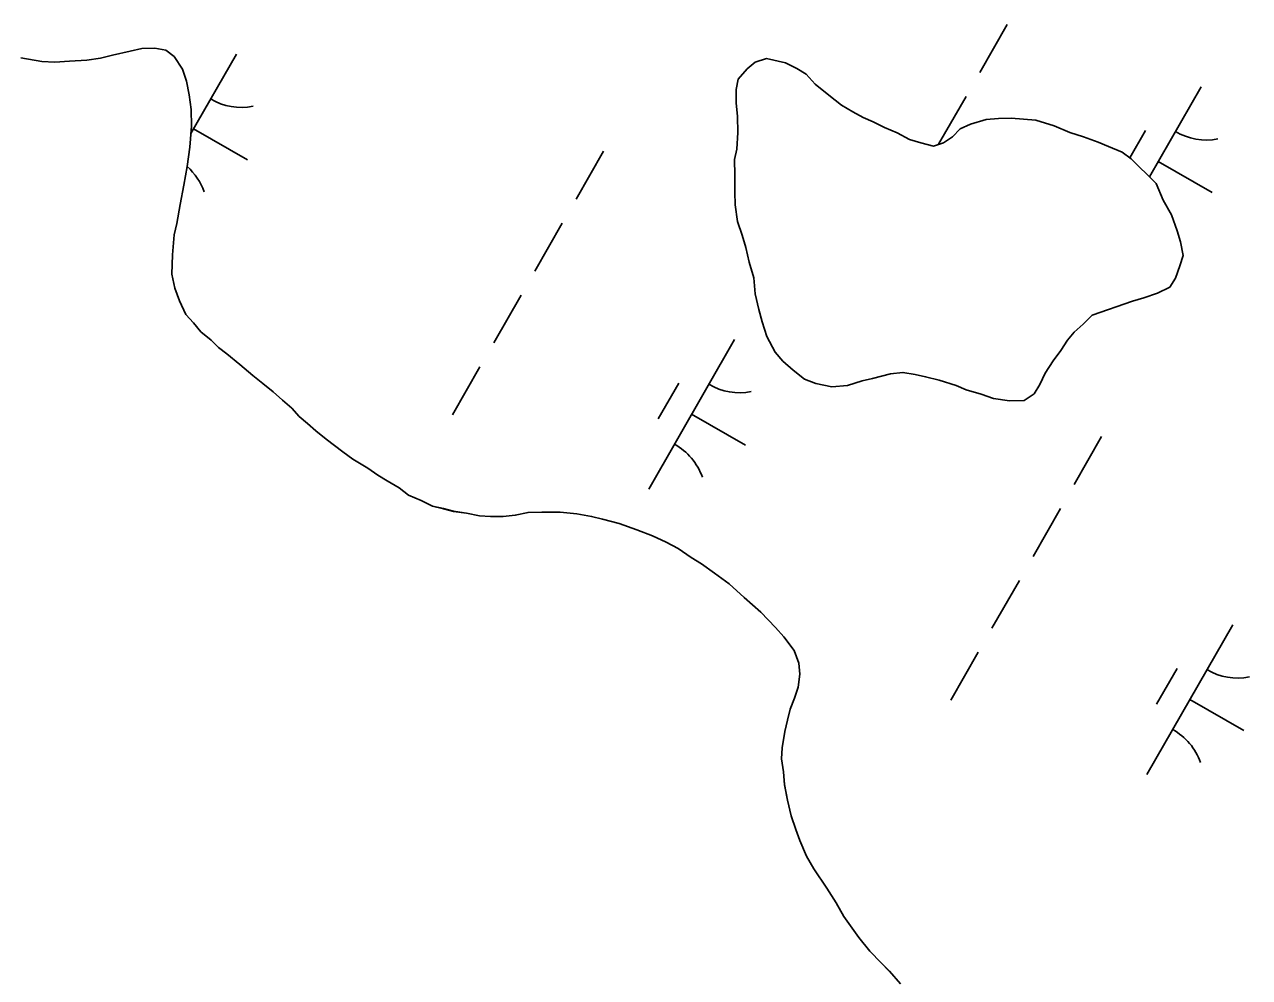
# Model space of a CAD drawing. Extents: x 3930721 to 3950824, y 220441 to 242861.
# Drawn here: x 3944573.2 to 3944928.2, y 230374.4 to 230650.5 of the extents above; entities that cross this region are included whole.
import ezdxf

# ---------------------------------------------------------------- set-up
doc = ezdxf.new("R2010")
doc.units = 0
doc.layers.add('V-TOPO-SHOR', color=7, linetype='Continuous')
doc.layers.add('V-WETL-SWMP', color=7, linetype='Continuous')

msp = doc.modelspace()

# ---------------------------------------------------------------- linework, layer by layer
at = {"layer": 'V-TOPO-SHOR'}
for points in [[(3944572.14, 230640.79), (3944578.28, 230639.79), (3944582.01, 230639.56), (3944586.27, 230639.87), (3944591.33, 230640.18), (3944595.31, 230640.76), (3944598.77, 230641.59), (3944603.82, 230642.71), (3944607.27, 230643.54), (3944611, 230643.58), (3944614.2, 230643.08), (3944616.61, 230641.24), (3944619.05, 230637.54), (3944620.15, 230634.08), (3944620.99, 230630.1), (3944621.56, 230625.84), (3944621.61, 230621.05), (3944621.14, 230614.92), (3944620.4, 230609.32), (3944619.39, 230603.98), (3944618.38, 230598.38), (3944617.37, 230592.78), (3944616.6, 230589.58), (3944616.13, 230583.71), (3944615.92, 230578.12), (3944616.76, 230574.13), (3944618.13, 230570.42), (3944620.03, 230566.44), (3944622.19, 230564.07), (3944624.35, 230561.42), (3944627.3, 230559.06), (3944629.45, 230556.95), (3944631.87, 230555.11), (3944635.63, 230551.95), (3944639.39, 230548.79), (3944642.34, 230546.43), (3944645.29, 230544.06), (3944647.98, 230541.69), (3944650.67, 230539.32), (3944652.82, 230536.94), (3944655.24, 230534.84), (3944657.66, 230532.73), (3944660.61, 230530.37), (3944663.03, 230528.53), (3944665.44, 230526.69), (3944668.39, 230524.59), (3944672.68, 230521.96), (3944675.63, 230519.87), (3944678.31, 230518.3), (3944681.79, 230516.2), (3944684.48, 230514.1), (3944688.22, 230512.54), (3944691.44, 230510.97), (3944694.64, 230510.21), (3944697.58, 230509.44)], [(3944882.58, 230566.26), (3944879.99, 230563.62), (3944877.39, 230561.3), (3944875.45, 230558.99), (3944873.52, 230556.02), (3944871.26, 230553.06), (3944869, 230549.43), (3944867.4, 230546.14), (3944865.79, 230543.5), (3944862.86, 230541.51), (3944858.6, 230541.47), (3944854.02, 230542.08), (3944850.4, 230543.35), (3944846.13, 230544.62), (3944843.17, 230545.9), (3944838.25, 230547.48), (3944834.31, 230548.42), (3944831.35, 230549.05), (3944827.75, 230549.67), (3944824.15, 230549.3), (3944818.93, 230547.94), (3944815.99, 230547.26), (3944811.75, 230545.9), (3944807.17, 230545.53), (3944802.57, 230546.47), (3944799.29, 230547.74), (3944795.99, 230550.33), (3944793.01, 230552.92), (3944790.7, 230555.51), (3944788.36, 230560.07), (3944787, 230564.32), (3944785.99, 230567.91), (3944784.96, 230572.48), (3944784.58, 230577.06), (3944783.23, 230581.63), (3944782.21, 230585.87), (3944781.19, 230589.46), (3944779.83, 230593.38), (3944779.13, 230598.28), (3944779.1, 230601.88), (3944779.05, 230606.79), (3944779, 230611.38), (3944779.62, 230614.33), (3944779.9, 230619.24), (3944779.86, 230623.83), (3944779.49, 230627.75), (3944779.45, 230631.68), (3944780.07, 230634.63), (3944782.66, 230637.6), (3944784.94, 230639.59), (3944788.2, 230640.61), (3944793.78, 230639.35), (3944797.06, 230637.75), (3944799.7, 230636.14), (3944802.35, 230633.22), (3944806.31, 230629.99), (3944809.94, 230627.08), (3944813.23, 230625.15), (3944816.2, 230623.54), (3944819.16, 230622.26), (3944822.45, 230620.65), (3944826.06, 230619.05), (3944829.68, 230617.13), (3944832.97, 230616.18), (3944836.58, 230615.23), (3944839.51, 230616.24), (3944842.12, 230617.91), (3944844.39, 230620.22), (3944847.32, 230621.56), (3944851.89, 230622.92), (3944855.48, 230623.28), (3944859.08, 230623.32), (3944862.69, 230623.03), (3944866.29, 230622.74), (3944871.55, 230621.15), (3944876.15, 230619.23), (3944880.09, 230617.96), (3944884.37, 230616.37), (3944887.32, 230615.09), (3944891.27, 230613.49), (3944893.91, 230611.56), (3944896.22, 230609.29), (3944898.54, 230607.02), (3944901.18, 230604.43), (3944903.19, 230599.54), (3944905.53, 230595.31), (3944907.21, 230590.74), (3944908.23, 230587.48), (3944908.92, 230583.55), (3944907.97, 230580.6), (3944906.7, 230576.99), (3944905.09, 230574.35), (3944901.5, 230572.68), (3944897.59, 230571.33), (3944894.32, 230570.31), (3944882.58, 230566.26)], [(3944697.58, 230509.44), (3944701.31, 230508.94), (3944705.04, 230508.18), (3944708.24, 230507.95), (3944711.97, 230507.98), (3944715.43, 230508.28), (3944719.15, 230509.12), (3944723.14, 230509.16), (3944728.47, 230509.21), (3944733.27, 230508.73), (3944737.54, 230507.98), (3944740.74, 230507.21), (3944745.55, 230505.93), (3944750.63, 230504.11), (3944755.17, 230502.29), (3944759.19, 230500.47), (3944762.67, 230498.64), (3944766.42, 230496.02), (3944769.37, 230494.18), (3944773.12, 230491.56), (3944777.42, 230488.41), (3944781.72, 230484.45), (3944786.56, 230480.24), (3944790.86, 230475.76), (3944793.28, 230473.12), (3944796.25, 230469.16), (3944797.62, 230465.44), (3944797.92, 230462.25), (3944797.43, 230458.51), (3944796.39, 230455.31), (3944795.1, 230452.1), (3944794.33, 230448.9), (3944793.56, 230445.69), (3944792.81, 230440.89), (3944792.58, 230437.69), (3944793.15, 230433.97), (3944793.45, 230430.25), (3944794.3, 230425.73), (3944795.41, 230421.21), (3944796.78, 230417.23), (3944797.88, 230414.05), (3944799.79, 230409.54), (3944801.95, 230405.83), (3944805.74, 230400.27), (3944808.45, 230396.04), (3944810.62, 230392.07), (3944814.94, 230385.99), (3944818.17, 230382.03), (3944821.41, 230378.6), (3944823.82, 230376.23), (3944827.06, 230372.53)]]:
    msp.add_lwpolyline(points, dxfattribs=at)
at = {"layer": 'V-WETL-SWMP'}
for p, q in [((3944857.97, 230650.48), (3944850.02, 230636.6)), ((3944598.77, 230641.59), (3944595.31, 230640.76)), ((3944603.82, 230642.71), (3944598.77, 230641.59)), ((3944607.27, 230643.54), (3944603.82, 230642.71)), ((3944611, 230643.58), (3944607.27, 230643.54)), ((3944614.2, 230643.08), (3944611, 230643.58)), ((3944616.61, 230641.24), (3944614.2, 230643.08)), ((3944619.05, 230637.54), (3944616.61, 230641.24)), ((3944634.63, 230641.92), (3944621.45, 230618.9)), ((3944578.28, 230639.79), (3944572.14, 230640.79)), ((3944582.01, 230639.56), (3944578.28, 230639.79)), ((3944586.27, 230639.87), (3944582.01, 230639.56)), ((3944591.33, 230640.18), (3944586.27, 230639.87)), ((3944595.31, 230640.76), (3944591.33, 230640.18)), ((3944620.15, 230634.08), (3944619.05, 230637.54)), ((3944782.66, 230637.6), (3944780.07, 230634.63)), ((3944784.93, 230639.59), (3944782.66, 230637.6)), ((3944788.2, 230640.61), (3944784.93, 230639.59)), ((3944793.77, 230639.35), (3944788.2, 230640.61)), ((3944797.06, 230637.75), (3944793.77, 230639.35)), ((3944799.7, 230636.14), (3944797.06, 230637.75)), ((3944620.99, 230630.1), (3944620.15, 230634.08)), ((3944780.07, 230634.63), (3944779.45, 230631.68)), ((3944802.35, 230633.22), (3944799.7, 230636.14)), ((3944779.45, 230631.68), (3944779.49, 230627.75)), ((3944806.31, 230629.99), (3944802.35, 230633.22)), ((3944914.17, 230632.47), (3944899.21, 230606.36)), ((3944621.56, 230625.84), (3944620.99, 230630.1)), ((3944779.49, 230627.75), (3944779.85, 230623.83)), ((3944809.94, 230627.08), (3944806.31, 230629.99)), ((3944813.23, 230625.14), (3944809.94, 230627.08)), ((3944846.04, 230629.66), (3944838.09, 230615.77)), ((3944621.61, 230621.05), (3944621.56, 230625.84)), ((3944779.85, 230623.83), (3944779.9, 230619.24)), ((3944816.2, 230623.54), (3944813.23, 230625.14)), ((3944819.16, 230622.26), (3944816.2, 230623.54)), ((3944855.48, 230623.28), (3944851.89, 230622.92)), ((3944859.08, 230623.32), (3944855.48, 230623.28)), ((3944862.69, 230623.03), (3944859.08, 230623.32)), ((3944621.14, 230614.92), (3944621.61, 230621.05)), ((3944622.21, 230620.23), (3944637.83, 230611.28)), ((3944822.45, 230620.65), (3944819.16, 230622.26)), ((3944826.06, 230619.05), (3944822.45, 230620.65)), ((3944844.39, 230620.22), (3944842.12, 230617.91)), ((3944847.32, 230621.56), (3944844.39, 230620.22)), ((3944851.89, 230622.92), (3944847.32, 230621.56)), ((3944866.29, 230622.74), (3944862.69, 230623.03)), ((3944871.55, 230621.15), (3944866.29, 230622.74)), ((3944876.15, 230619.23), (3944871.55, 230621.15)), ((3944898.03, 230619.82), (3944893.48, 230611.87)), ((3944779.9, 230619.24), (3944779.62, 230614.33)), ((3944829.68, 230617.13), (3944826.06, 230619.05)), ((3944832.97, 230616.18), (3944829.68, 230617.13)), ((3944836.58, 230615.23), (3944832.97, 230616.18)), ((3944839.51, 230616.24), (3944836.58, 230615.23)), ((3944842.12, 230617.91), (3944839.51, 230616.24)), ((3944880.09, 230617.96), (3944876.15, 230619.23)), ((3944884.36, 230616.37), (3944880.09, 230617.96)), ((3944887.32, 230615.09), (3944884.36, 230616.37)), ((3944620.4, 230609.32), (3944621.14, 230614.92)), ((3944741, 230613.76), (3944733.05, 230599.87)), ((3944779.62, 230614.33), (3944779, 230611.38)), ((3944891.27, 230613.49), (3944887.32, 230615.09)), ((3944893.91, 230611.56), (3944891.27, 230613.49)), ((3944619.39, 230603.98), (3944620.4, 230609.32)), ((3944779, 230611.38), (3944779.05, 230606.79)), ((3944896.22, 230609.29), (3944893.91, 230611.56)), ((3944898.54, 230607.02), (3944896.22, 230609.29)), ((3944901.74, 230610.77), (3944917.36, 230601.83)), ((3944779.05, 230606.79), (3944779.1, 230601.88)), ((3944901.18, 230604.43), (3944898.54, 230607.02)), ((3944618.38, 230598.38), (3944619.39, 230603.98)), ((3944779.1, 230601.88), (3944779.13, 230598.28)), ((3944903.19, 230599.54), (3944901.18, 230604.43)), ((3944617.37, 230592.78), (3944618.38, 230598.38)), ((3944779.13, 230598.28), (3944779.84, 230593.38)), ((3944905.53, 230595.31), (3944903.19, 230599.54)), ((3944907.21, 230590.74), (3944905.53, 230595.31)), ((3944616.6, 230589.58), (3944617.37, 230592.78)), ((3944729.07, 230592.93), (3944721.12, 230579.05)), ((3944779.84, 230593.38), (3944781.19, 230589.46)), ((3944616.13, 230583.71), (3944616.6, 230589.58)), ((3944781.19, 230589.46), (3944782.2, 230585.87)), ((3944908.23, 230587.48), (3944907.21, 230590.74)), ((3944782.2, 230585.87), (3944783.23, 230581.63)), ((3944908.92, 230583.55), (3944908.23, 230587.48)), ((3944615.92, 230578.12), (3944616.13, 230583.71)), ((3944783.23, 230581.63), (3944784.58, 230577.06)), ((3944906.7, 230576.99), (3944907.97, 230580.6)), ((3944907.97, 230580.6), (3944908.92, 230583.55)), ((3944616.76, 230574.13), (3944615.92, 230578.12)), ((3944784.58, 230577.06), (3944784.96, 230572.48)), ((3944905.09, 230574.35), (3944906.7, 230576.99)), ((3944618.13, 230570.42), (3944616.76, 230574.13)), ((3944901.5, 230572.68), (3944905.09, 230574.35)), ((3944620.03, 230566.44), (3944618.13, 230570.42)), ((3944717.15, 230572.1), (3944709.19, 230558.22)), ((3944784.96, 230572.48), (3944785.99, 230567.91)), ((3944882.58, 230566.26), (3944894.32, 230570.31)), ((3944894.32, 230570.31), (3944897.59, 230571.33)), ((3944897.59, 230571.33), (3944901.5, 230572.68)), ((3944622.19, 230564.07), (3944620.03, 230566.44)), ((3944785.99, 230567.91), (3944787, 230564.32)), ((3944624.35, 230561.42), (3944622.19, 230564.07)), ((3944787, 230564.32), (3944788.36, 230560.07)), ((3944877.39, 230561.3), (3944879.99, 230563.62)), ((3944879.99, 230563.62), (3944882.58, 230566.26)), ((3944627.3, 230559.06), (3944624.35, 230561.42)), ((3944778.97, 230559.26), (3944754.12, 230515.87)), ((3944788.36, 230560.07), (3944790.7, 230555.51)), ((3944875.45, 230558.99), (3944877.39, 230561.3)), ((3944629.45, 230556.95), (3944627.3, 230559.06)), ((3944631.87, 230555.11), (3944629.45, 230556.95)), ((3944871.25, 230553.05), (3944873.52, 230556.02)), ((3944873.52, 230556.02), (3944875.45, 230558.99)), ((3944635.63, 230551.95), (3944631.87, 230555.11)), ((3944790.7, 230555.51), (3944793.01, 230552.92)), ((3944793.01, 230552.92), (3944795.99, 230550.33)), ((3944869, 230549.43), (3944871.25, 230553.05)), ((3944639.39, 230548.79), (3944635.63, 230551.95)), ((3944642.34, 230546.43), (3944639.39, 230548.79)), ((3944705.22, 230551.28), (3944697.27, 230537.39)), ((3944795.99, 230550.33), (3944799.29, 230547.74)), ((3944818.93, 230547.94), (3944824.15, 230549.3)), ((3944824.15, 230549.3), (3944827.75, 230549.67)), ((3944827.75, 230549.67), (3944831.35, 230549.05)), ((3944831.35, 230549.05), (3944834.31, 230548.42)), ((3944867.4, 230546.14), (3944869, 230549.43)), ((3944645.29, 230544.06), (3944642.34, 230546.43)), ((3944762.84, 230546.6), (3944756.87, 230536.19)), ((3944799.29, 230547.74), (3944802.57, 230546.47)), ((3944802.57, 230546.47), (3944807.17, 230545.53)), ((3944807.17, 230545.53), (3944811.75, 230545.9)), ((3944811.75, 230545.9), (3944815.99, 230547.26)), ((3944815.99, 230547.26), (3944818.93, 230547.94)), ((3944834.31, 230548.42), (3944838.25, 230547.48)), ((3944838.25, 230547.48), (3944843.17, 230545.9)), ((3944843.17, 230545.9), (3944846.13, 230544.62)), ((3944865.79, 230543.51), (3944867.4, 230546.14)), ((3944647.98, 230541.69), (3944645.29, 230544.06)), ((3944650.67, 230539.32), (3944647.98, 230541.69)), ((3944846.13, 230544.62), (3944850.4, 230543.35)), ((3944850.4, 230543.35), (3944854.02, 230542.08)), ((3944854.02, 230542.08), (3944858.6, 230541.47)), ((3944858.6, 230541.47), (3944862.86, 230541.51)), ((3944862.86, 230541.51), (3944865.79, 230543.51)), ((3944652.82, 230536.95), (3944650.67, 230539.32)), ((3944655.24, 230534.84), (3944652.82, 230536.95)), ((3944657.66, 230532.73), (3944655.24, 230534.84)), ((3944766.55, 230537.56), (3944782.17, 230528.62)), ((3944660.61, 230530.37), (3944657.66, 230532.73)), ((3944885.34, 230531.09), (3944877.39, 230517.21)), ((3944663.03, 230528.53), (3944660.61, 230530.37)), ((3944665.44, 230526.69), (3944663.03, 230528.53)), ((3944668.39, 230524.59), (3944665.44, 230526.69)), ((3944672.68, 230521.97), (3944668.39, 230524.59)), ((3944675.63, 230519.87), (3944672.68, 230521.97)), ((3944678.31, 230518.3), (3944675.63, 230519.87)), ((3944681.79, 230516.2), (3944678.31, 230518.3)), ((3944684.48, 230514.1), (3944681.79, 230516.2)), ((3944688.22, 230512.54), (3944684.48, 230514.1)), ((3944691.44, 230510.97), (3944688.22, 230512.54)), ((3944694.64, 230510.2), (3944691.44, 230510.97)), ((3944697.58, 230509.43), (3944694.64, 230510.2)), ((3944873.42, 230510.26), (3944865.46, 230496.38)), ((3944701.31, 230508.94), (3944697.58, 230509.43)), ((3944705.04, 230508.18), (3944701.31, 230508.94)), ((3944708.24, 230507.95), (3944705.04, 230508.18)), ((3944711.97, 230507.98), (3944708.24, 230507.95)), ((3944715.43, 230508.28), (3944711.97, 230507.98)), ((3944719.15, 230509.12), (3944715.43, 230508.28)), ((3944723.15, 230509.16), (3944719.15, 230509.12)), ((3944728.47, 230509.21), (3944723.15, 230509.16)), ((3944733.27, 230508.73), (3944728.47, 230509.21)), ((3944737.54, 230507.98), (3944733.27, 230508.73)), ((3944740.74, 230507.21), (3944737.54, 230507.98)), ((3944745.55, 230505.93), (3944740.74, 230507.21)), ((3944750.63, 230504.11), (3944745.55, 230505.93)), ((3944755.17, 230502.3), (3944750.63, 230504.11)), ((3944759.19, 230500.47), (3944755.17, 230502.3)), ((3944762.67, 230498.64), (3944759.19, 230500.47)), ((3944766.42, 230496.02), (3944762.67, 230498.64)), ((3944769.37, 230494.18), (3944766.42, 230496.02)), ((3944773.12, 230491.56), (3944769.37, 230494.18)), ((3944777.42, 230488.41), (3944773.12, 230491.56)), ((3944781.72, 230484.46), (3944777.42, 230488.41)), ((3944861.49, 230489.44), (3944853.54, 230475.55)), ((3944786.55, 230480.24), (3944781.72, 230484.46)), ((3944790.86, 230475.76), (3944786.55, 230480.24)), ((3944793.28, 230473.12), (3944790.86, 230475.76)), ((3944923.31, 230476.59), (3944898.47, 230433.2)), ((3944796.25, 230469.16), (3944793.28, 230473.12)), ((3944797.62, 230465.44), (3944796.25, 230469.16)), ((3944849.56, 230468.61), (3944841.61, 230454.73)), ((3944797.92, 230462.25), (3944797.62, 230465.44)), ((3944907.18, 230463.94), (3944901.21, 230453.52)), ((3944797.43, 230458.52), (3944797.92, 230462.25)), ((3944796.39, 230455.31), (3944797.43, 230458.52)), ((3944795.09, 230452.1), (3944796.39, 230455.31)), ((3944910.89, 230454.9), (3944926.51, 230445.95)), ((3944794.33, 230448.9), (3944795.09, 230452.1)), ((3944792.81, 230440.89), (3944793.56, 230445.69)), ((3944793.56, 230445.69), (3944794.33, 230448.9)), ((3944792.58, 230437.69), (3944792.81, 230440.89)), ((3944793.15, 230433.97), (3944792.58, 230437.69)), ((3944793.45, 230430.24), (3944793.15, 230433.97)), ((3944794.3, 230425.73), (3944793.45, 230430.24)), ((3944795.41, 230421.21), (3944794.3, 230425.73)), ((3944796.78, 230417.23), (3944795.41, 230421.21)), ((3944797.88, 230414.05), (3944796.78, 230417.23)), ((3944799.79, 230409.54), (3944797.88, 230414.05)), ((3944801.95, 230405.83), (3944799.79, 230409.54)), ((3944805.74, 230400.28), (3944801.95, 230405.83)), ((3944808.45, 230396.04), (3944805.74, 230400.28)), ((3944810.62, 230392.07), (3944808.45, 230396.04)), ((3944814.94, 230385.99), (3944810.62, 230392.07)), ((3944818.17, 230382.03), (3944814.94, 230385.99)), ((3944821.41, 230378.6), (3944818.17, 230382.03)), ((3944823.83, 230376.23), (3944821.41, 230378.6)), ((3944827.06, 230372.53), (3944823.83, 230376.23))]:
    msp.add_line(p, q, dxfattribs=at)
for centre, start, end in [((3944636.14, 230644.08), 239.4279, 280.9715), ((3944915.67, 230634.63), 239.4279, 280.9715), ((3944608.69, 230596.14), 19.4279, 48.3525), ((3944780.48, 230561.41), 239.4279, 280.9715), ((3944753.03, 230513.48), 19.4279, 60.9715), ((3944924.82, 230478.75), 239.4279, 280.9715), ((3944897.37, 230430.81), 19.4279, 60.9715)]:
    msp.add_arc(centre, 17.62, start, end, dxfattribs=at)

doc.saveas('drawing.dxf')
